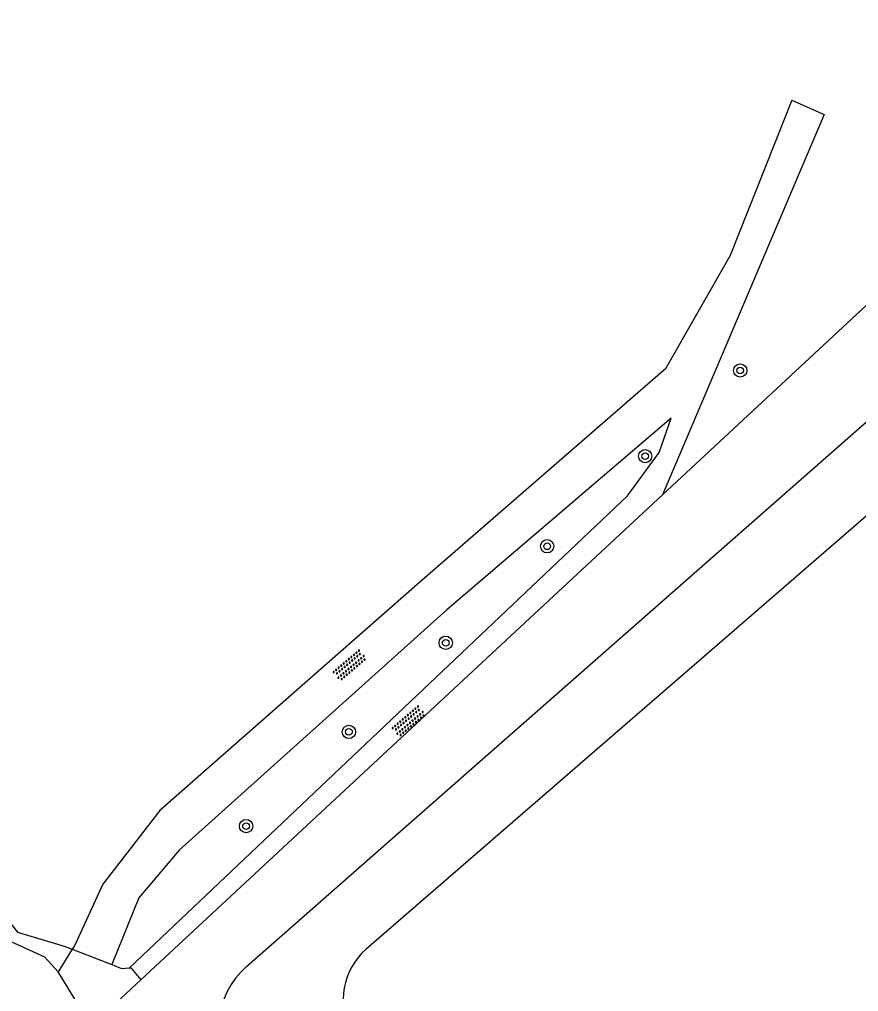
# Model space of a CAD drawing. Extents: x 136000 to 141014, y 402000 to 403500.
# Drawn here: x 137823.8 to 137874.2, y 403009.4 to 403067.8 of the extents above; entities that cross this region are included whole.
import ezdxf

# ---------------------------------------------------------------- set-up
doc = ezdxf.new("R2010")
doc.units = 0
for name, color, linetype in [('gg-afsc-hekwerk', 7, 'Continuous'), ('gg-knt-onverhard', 7, 'Continuous'), ('gg-knt-verharding', 7, 'Continuous'), ('gg-kntw-bovenkant insteek waterloop', 7, 'Continuous'), ('gg-kntw-waterlijn', 7, 'Continuous'), ('gt-grn-vlakafsluiter', 7, 'Continuous'), ('gt-symb-boom', 7, 'Continuous'), ('gt-symb-overige verharding', 7, 'Continuous')]:
    doc.layers.add(name, color=color, linetype=linetype)

# ---------------------------------------------------------------- blocks, each defined once
blk = doc.blocks.new('gt0-BOOM')
at = {"layer": 'gt-symb-boom'}
for radius in [0.4, 0.2]:
    blk.add_circle((0, 0), radius, dxfattribs=at)
blk = doc.blocks.new('gt0-OVH')
at = {"layer": 'gt-symb-overige verharding'}
for points in [[(-0.972, 0.298), (-0.967, 0.308), (-0.965, 0.319), (-0.966, 0.33), (-0.971, 0.34), (-0.978, 0.348), (-0.988, 0.353), (-0.999, 0.355), (-1.01, 0.354), (-1.02, 0.349), (-1.028, 0.342), (-1.033, 0.332), (-1.035, 0.321), (-1.034, 0.31), (-1.029, 0.3), (-1.022, 0.292), (-1.012, 0.287), (-1.001, 0.285), (-0.99, 0.286), (-0.98, 0.291)], [(-0.872, 0.106), (-0.867, 0.116), (-0.865, 0.126), (-0.866, 0.137), (-0.871, 0.147), (-0.878, 0.156), (-0.888, 0.161), (-0.899, 0.163), (-0.91, 0.162), (-0.92, 0.157), (-0.928, 0.15), (-0.933, 0.14), (-0.935, 0.129), (-0.934, 0.118), (-0.929, 0.108), (-0.922, 0.1), (-0.912, 0.095), (-0.901, 0.092), (-0.89, 0.094), (-0.88, 0.098)], [(-0.772, 0.298), (-0.767, 0.308), (-0.765, 0.319), (-0.766, 0.33), (-0.771, 0.34), (-0.778, 0.348), (-0.788, 0.353), (-0.799, 0.355), (-0.81, 0.354), (-0.82, 0.349), (-0.828, 0.342), (-0.833, 0.332), (-0.835, 0.321), (-0.834, 0.31), (-0.829, 0.3), (-0.822, 0.292), (-0.812, 0.287), (-0.801, 0.285), (-0.79, 0.286), (-0.78, 0.291)], [(-0.672, 0.106), (-0.667, 0.116), (-0.665, 0.126), (-0.666, 0.137), (-0.671, 0.147), (-0.678, 0.156), (-0.688, 0.161), (-0.699, 0.163), (-0.71, 0.162), (-0.72, 0.157), (-0.728, 0.15), (-0.733, 0.14), (-0.735, 0.129), (-0.734, 0.118), (-0.729, 0.108), (-0.722, 0.1), (-0.712, 0.095), (-0.701, 0.092), (-0.69, 0.094), (-0.68, 0.098)], [(-0.572, 0.298), (-0.567, 0.308), (-0.565, 0.319), (-0.566, 0.33), (-0.571, 0.34), (-0.578, 0.348), (-0.588, 0.353), (-0.599, 0.355), (-0.61, 0.354), (-0.62, 0.349), (-0.628, 0.342), (-0.633, 0.332), (-0.635, 0.321), (-0.634, 0.31), (-0.629, 0.3), (-0.622, 0.292), (-0.612, 0.287), (-0.601, 0.285), (-0.59, 0.286), (-0.58, 0.291)], [(-0.472, 0.106), (-0.467, 0.116), (-0.465, 0.126), (-0.466, 0.137), (-0.471, 0.147), (-0.478, 0.156), (-0.488, 0.161), (-0.499, 0.163), (-0.51, 0.162), (-0.52, 0.157), (-0.528, 0.15), (-0.533, 0.14), (-0.535, 0.129), (-0.534, 0.118), (-0.529, 0.108), (-0.522, 0.1), (-0.512, 0.095), (-0.501, 0.092), (-0.49, 0.094), (-0.48, 0.098)], [(-0.372, 0.298), (-0.367, 0.308), (-0.365, 0.319), (-0.366, 0.33), (-0.371, 0.34), (-0.378, 0.348), (-0.388, 0.353), (-0.399, 0.355), (-0.41, 0.354), (-0.42, 0.349), (-0.428, 0.342), (-0.433, 0.332), (-0.435, 0.321), (-0.434, 0.31), (-0.429, 0.3), (-0.422, 0.292), (-0.412, 0.287), (-0.401, 0.285), (-0.39, 0.286), (-0.38, 0.291)], [(-0.272, 0.106), (-0.267, 0.116), (-0.265, 0.126), (-0.266, 0.137), (-0.271, 0.147), (-0.278, 0.156), (-0.288, 0.161), (-0.299, 0.163), (-0.31, 0.162), (-0.32, 0.157), (-0.328, 0.15), (-0.333, 0.14), (-0.335, 0.129), (-0.334, 0.118), (-0.329, 0.108), (-0.322, 0.1), (-0.312, 0.095), (-0.301, 0.092), (-0.29, 0.094), (-0.28, 0.098)], [(-0.172, 0.298), (-0.167, 0.308), (-0.165, 0.319), (-0.166, 0.33), (-0.171, 0.34), (-0.178, 0.348), (-0.188, 0.353), (-0.199, 0.355), (-0.21, 0.354), (-0.22, 0.349), (-0.228, 0.342), (-0.233, 0.332), (-0.235, 0.321), (-0.234, 0.31), (-0.229, 0.3), (-0.222, 0.292), (-0.212, 0.287), (-0.201, 0.285), (-0.19, 0.286), (-0.18, 0.291)], [(-0.072, 0.106), (-0.067, 0.116), (-0.065, 0.126), (-0.066, 0.137), (-0.071, 0.147), (-0.078, 0.156), (-0.088, 0.161), (-0.099, 0.163), (-0.11, 0.162), (-0.12, 0.157), (-0.128, 0.15), (-0.133, 0.14), (-0.135, 0.129), (-0.134, 0.118), (-0.129, 0.108), (-0.122, 0.1), (-0.112, 0.095), (-0.101, 0.092), (-0.09, 0.094), (-0.08, 0.098)], [(0.028, 0.298), (0.033, 0.308), (0.035, 0.319), (0.034, 0.33), (0.029, 0.34), (0.022, 0.348), (0.012, 0.353), (0.001, 0.355), (-0.01, 0.354), (-0.02, 0.349), (-0.028, 0.342), (-0.033, 0.332), (-0.035, 0.321), (-0.034, 0.31), (-0.029, 0.3), (-0.022, 0.292), (-0.012, 0.287), (-0.001, 0.285), (0.01, 0.286), (0.02, 0.291)], [(0.128, 0.106), (0.133, 0.116), (0.135, 0.126), (0.134, 0.137), (0.129, 0.147), (0.122, 0.156), (0.112, 0.161), (0.101, 0.163), (0.09, 0.162), (0.08, 0.157), (0.072, 0.15), (0.067, 0.14), (0.065, 0.129), (0.066, 0.118), (0.071, 0.108), (0.078, 0.1), (0.088, 0.095), (0.099, 0.092), (0.11, 0.094), (0.12, 0.098)], [(0.228, 0.298), (0.233, 0.308), (0.235, 0.319), (0.234, 0.33), (0.229, 0.34), (0.222, 0.348), (0.212, 0.353), (0.201, 0.355), (0.19, 0.354), (0.18, 0.349), (0.172, 0.342), (0.167, 0.332), (0.165, 0.321), (0.166, 0.31), (0.171, 0.3), (0.178, 0.292), (0.188, 0.287), (0.199, 0.285), (0.21, 0.286), (0.22, 0.291)], [(0.328, 0.106), (0.333, 0.116), (0.335, 0.126), (0.334, 0.137), (0.329, 0.147), (0.322, 0.156), (0.312, 0.161), (0.301, 0.163), (0.29, 0.162), (0.28, 0.157), (0.272, 0.15), (0.267, 0.14), (0.265, 0.129), (0.266, 0.118), (0.271, 0.108), (0.278, 0.1), (0.288, 0.095), (0.299, 0.092), (0.31, 0.094), (0.32, 0.098)], [(0.428, 0.298), (0.433, 0.308), (0.435, 0.319), (0.434, 0.33), (0.429, 0.34), (0.422, 0.348), (0.412, 0.353), (0.401, 0.355), (0.39, 0.354), (0.38, 0.349), (0.372, 0.342), (0.367, 0.332), (0.365, 0.321), (0.366, 0.31), (0.371, 0.3), (0.378, 0.292), (0.388, 0.287), (0.399, 0.285), (0.41, 0.286), (0.42, 0.291)], [(0.528, 0.106), (0.533, 0.116), (0.535, 0.126), (0.534, 0.137), (0.529, 0.147), (0.522, 0.156), (0.512, 0.161), (0.501, 0.163), (0.49, 0.162), (0.48, 0.157), (0.472, 0.15), (0.467, 0.14), (0.465, 0.129), (0.466, 0.118), (0.471, 0.108), (0.478, 0.1), (0.488, 0.095), (0.499, 0.092), (0.51, 0.094), (0.52, 0.098)], [(0.628, 0.298), (0.633, 0.308), (0.635, 0.319), (0.634, 0.33), (0.629, 0.34), (0.622, 0.348), (0.612, 0.353), (0.601, 0.355), (0.59, 0.354), (0.58, 0.349), (0.572, 0.342), (0.567, 0.332), (0.565, 0.321), (0.566, 0.31), (0.571, 0.3), (0.578, 0.292), (0.588, 0.287), (0.599, 0.285), (0.61, 0.286), (0.62, 0.291)], [(0.728, 0.106), (0.733, 0.116), (0.735, 0.126), (0.734, 0.137), (0.729, 0.147), (0.722, 0.156), (0.712, 0.161), (0.701, 0.163), (0.69, 0.162), (0.68, 0.157), (0.672, 0.15), (0.667, 0.14), (0.665, 0.129), (0.666, 0.118), (0.671, 0.108), (0.678, 0.1), (0.688, 0.095), (0.699, 0.092), (0.71, 0.094), (0.72, 0.098)], [(0.828, 0.298), (0.833, 0.308), (0.835, 0.319), (0.834, 0.33), (0.829, 0.34), (0.822, 0.348), (0.812, 0.353), (0.801, 0.355), (0.79, 0.354), (0.78, 0.349), (0.772, 0.342), (0.767, 0.332), (0.765, 0.321), (0.766, 0.31), (0.771, 0.3), (0.778, 0.292), (0.788, 0.287), (0.799, 0.285), (0.81, 0.286), (0.82, 0.291)], [(0.928, 0.106), (0.933, 0.116), (0.935, 0.126), (0.934, 0.137), (0.929, 0.147), (0.922, 0.156), (0.912, 0.161), (0.901, 0.163), (0.89, 0.162), (0.88, 0.157), (0.872, 0.15), (0.867, 0.14), (0.865, 0.129), (0.866, 0.118), (0.871, 0.108), (0.878, 0.1), (0.888, 0.095), (0.899, 0.092), (0.91, 0.094), (0.92, 0.098)], [(1.028, 0.298), (1.033, 0.308), (1.035, 0.319), (1.034, 0.33), (1.029, 0.34), (1.022, 0.348), (1.012, 0.353), (1.001, 0.355), (0.99, 0.354), (0.98, 0.349), (0.972, 0.342), (0.967, 0.332), (0.965, 0.321), (0.966, 0.31), (0.971, 0.3), (0.978, 0.292), (0.988, 0.287), (0.999, 0.285), (1.01, 0.286), (1.02, 0.291)], [(-0.972, -0.142), (-0.967, -0.132), (-0.965, -0.121), (-0.966, -0.11), (-0.971, -0.1), (-0.978, -0.092), (-0.988, -0.087), (-0.999, -0.085), (-1.01, -0.086), (-1.02, -0.091), (-1.028, -0.098), (-1.033, -0.108), (-1.035, -0.119), (-1.034, -0.13), (-1.029, -0.14), (-1.022, -0.148), (-1.012, -0.153), (-1.001, -0.155), (-0.99, -0.154), (-0.98, -0.149)], [(-0.872, -0.334), (-0.867, -0.324), (-0.865, -0.314), (-0.866, -0.303), (-0.871, -0.293), (-0.878, -0.284), (-0.888, -0.279), (-0.899, -0.277), (-0.91, -0.278), (-0.92, -0.283), (-0.928, -0.29), (-0.933, -0.3), (-0.935, -0.311), (-0.934, -0.322), (-0.929, -0.332), (-0.922, -0.34), (-0.912, -0.345), (-0.901, -0.348), (-0.89, -0.346), (-0.88, -0.342)], [(-0.772, -0.142), (-0.767, -0.132), (-0.765, -0.121), (-0.766, -0.11), (-0.771, -0.1), (-0.778, -0.092), (-0.788, -0.087), (-0.799, -0.085), (-0.81, -0.086), (-0.82, -0.091), (-0.828, -0.098), (-0.833, -0.108), (-0.835, -0.119), (-0.834, -0.13), (-0.829, -0.14), (-0.822, -0.148), (-0.812, -0.153), (-0.801, -0.155), (-0.79, -0.154), (-0.78, -0.149)], [(-0.672, -0.334), (-0.667, -0.324), (-0.665, -0.314), (-0.666, -0.303), (-0.671, -0.293), (-0.678, -0.284), (-0.688, -0.279), (-0.699, -0.277), (-0.71, -0.278), (-0.72, -0.283), (-0.728, -0.29), (-0.733, -0.3), (-0.735, -0.311), (-0.734, -0.322), (-0.729, -0.332), (-0.722, -0.34), (-0.712, -0.345), (-0.701, -0.348), (-0.69, -0.346), (-0.68, -0.342)], [(-0.572, -0.142), (-0.567, -0.132), (-0.565, -0.121), (-0.566, -0.11), (-0.571, -0.1), (-0.578, -0.092), (-0.588, -0.087), (-0.599, -0.085), (-0.61, -0.086), (-0.62, -0.091), (-0.628, -0.098), (-0.633, -0.108), (-0.635, -0.119), (-0.634, -0.13), (-0.629, -0.14), (-0.622, -0.148), (-0.612, -0.153), (-0.601, -0.155), (-0.59, -0.154), (-0.58, -0.149)], [(-0.472, -0.334), (-0.467, -0.324), (-0.465, -0.314), (-0.466, -0.303), (-0.471, -0.293), (-0.478, -0.284), (-0.488, -0.279), (-0.499, -0.277), (-0.51, -0.278), (-0.52, -0.283), (-0.528, -0.29), (-0.533, -0.3), (-0.535, -0.311), (-0.534, -0.322), (-0.529, -0.332), (-0.522, -0.34), (-0.512, -0.345), (-0.501, -0.348), (-0.49, -0.346), (-0.48, -0.342)], [(-0.372, -0.142), (-0.367, -0.132), (-0.365, -0.121), (-0.366, -0.11), (-0.371, -0.1), (-0.378, -0.092), (-0.388, -0.087), (-0.399, -0.085), (-0.41, -0.086), (-0.42, -0.091), (-0.428, -0.098), (-0.433, -0.108), (-0.435, -0.119), (-0.434, -0.13), (-0.429, -0.14), (-0.422, -0.148), (-0.412, -0.153), (-0.401, -0.155), (-0.39, -0.154), (-0.38, -0.149)], [(-0.272, -0.334), (-0.267, -0.324), (-0.265, -0.314), (-0.266, -0.303), (-0.271, -0.293), (-0.278, -0.284), (-0.288, -0.279), (-0.299, -0.277), (-0.31, -0.278), (-0.32, -0.283), (-0.328, -0.29), (-0.333, -0.3), (-0.335, -0.311), (-0.334, -0.322), (-0.329, -0.332), (-0.322, -0.34), (-0.312, -0.345), (-0.301, -0.348), (-0.29, -0.346), (-0.28, -0.342)], [(-0.172, -0.142), (-0.167, -0.132), (-0.165, -0.121), (-0.166, -0.11), (-0.171, -0.1), (-0.178, -0.092), (-0.188, -0.087), (-0.199, -0.085), (-0.21, -0.086), (-0.22, -0.091), (-0.228, -0.098), (-0.233, -0.108), (-0.235, -0.119), (-0.234, -0.13), (-0.229, -0.14), (-0.222, -0.148), (-0.212, -0.153), (-0.201, -0.155), (-0.19, -0.154), (-0.18, -0.149)], [(-0.072, -0.334), (-0.067, -0.324), (-0.065, -0.314), (-0.066, -0.303), (-0.071, -0.293), (-0.078, -0.284), (-0.088, -0.279), (-0.099, -0.277), (-0.11, -0.278), (-0.12, -0.283), (-0.128, -0.29), (-0.133, -0.3), (-0.135, -0.311), (-0.134, -0.322), (-0.129, -0.332), (-0.122, -0.34), (-0.112, -0.345), (-0.101, -0.348), (-0.09, -0.346), (-0.08, -0.342)], [(0.028, -0.142), (0.033, -0.132), (0.035, -0.121), (0.034, -0.11), (0.029, -0.1), (0.022, -0.092), (0.012, -0.087), (0.001, -0.085), (-0.01, -0.086), (-0.02, -0.091), (-0.028, -0.098), (-0.033, -0.108), (-0.035, -0.119), (-0.034, -0.13), (-0.029, -0.14), (-0.022, -0.148), (-0.012, -0.153), (-0.001, -0.155), (0.01, -0.154), (0.02, -0.149)], [(0.128, -0.334), (0.133, -0.324), (0.135, -0.314), (0.134, -0.303), (0.129, -0.293), (0.122, -0.284), (0.112, -0.279), (0.101, -0.277), (0.09, -0.278), (0.08, -0.283), (0.072, -0.29), (0.067, -0.3), (0.065, -0.311), (0.066, -0.322), (0.071, -0.332), (0.078, -0.34), (0.088, -0.345), (0.099, -0.348), (0.11, -0.346), (0.12, -0.342)], [(0.228, -0.142), (0.233, -0.132), (0.235, -0.121), (0.234, -0.11), (0.229, -0.1), (0.222, -0.092), (0.212, -0.087), (0.201, -0.085), (0.19, -0.086), (0.18, -0.091), (0.172, -0.098), (0.167, -0.108), (0.165, -0.119), (0.166, -0.13), (0.171, -0.14), (0.178, -0.148), (0.188, -0.153), (0.199, -0.155), (0.21, -0.154), (0.22, -0.149)], [(0.328, -0.334), (0.333, -0.324), (0.335, -0.314), (0.334, -0.303), (0.329, -0.293), (0.322, -0.284), (0.312, -0.279), (0.301, -0.277), (0.29, -0.278), (0.28, -0.283), (0.272, -0.29), (0.267, -0.3), (0.265, -0.311), (0.266, -0.322), (0.271, -0.332), (0.278, -0.34), (0.288, -0.345), (0.299, -0.348), (0.31, -0.346), (0.32, -0.342)], [(0.428, -0.142), (0.433, -0.132), (0.435, -0.121), (0.434, -0.11), (0.429, -0.1), (0.422, -0.092), (0.412, -0.087), (0.401, -0.085), (0.39, -0.086), (0.38, -0.091), (0.372, -0.098), (0.367, -0.108), (0.365, -0.119), (0.366, -0.13), (0.371, -0.14), (0.378, -0.148), (0.388, -0.153), (0.399, -0.155), (0.41, -0.154), (0.42, -0.149)], [(0.528, -0.334), (0.533, -0.324), (0.535, -0.314), (0.534, -0.303), (0.529, -0.293), (0.522, -0.284), (0.512, -0.279), (0.501, -0.277), (0.49, -0.278), (0.48, -0.283), (0.472, -0.29), (0.467, -0.3), (0.465, -0.311), (0.466, -0.322), (0.471, -0.332), (0.478, -0.34), (0.488, -0.345), (0.499, -0.348), (0.51, -0.346), (0.52, -0.342)], [(0.628, -0.142), (0.633, -0.132), (0.635, -0.121), (0.634, -0.11), (0.629, -0.1), (0.622, -0.092), (0.612, -0.087), (0.601, -0.085), (0.59, -0.086), (0.58, -0.091), (0.572, -0.098), (0.567, -0.108), (0.565, -0.119), (0.566, -0.13), (0.571, -0.14), (0.578, -0.148), (0.588, -0.153), (0.599, -0.155), (0.61, -0.154), (0.62, -0.149)], [(0.728, -0.334), (0.733, -0.324), (0.735, -0.314), (0.734, -0.303), (0.729, -0.293), (0.722, -0.284), (0.712, -0.279), (0.701, -0.277), (0.69, -0.278), (0.68, -0.283), (0.672, -0.29), (0.667, -0.3), (0.665, -0.311), (0.666, -0.322), (0.671, -0.332), (0.678, -0.34), (0.688, -0.345), (0.699, -0.348), (0.71, -0.346), (0.72, -0.342)], [(0.828, -0.142), (0.833, -0.132), (0.835, -0.121), (0.834, -0.11), (0.829, -0.1), (0.822, -0.092), (0.812, -0.087), (0.801, -0.085), (0.79, -0.086), (0.78, -0.091), (0.772, -0.098), (0.767, -0.108), (0.765, -0.119), (0.766, -0.13), (0.771, -0.14), (0.778, -0.148), (0.788, -0.153), (0.799, -0.155), (0.81, -0.154), (0.82, -0.149)], [(0.928, -0.334), (0.933, -0.324), (0.935, -0.314), (0.934, -0.303), (0.929, -0.293), (0.922, -0.284), (0.912, -0.279), (0.901, -0.277), (0.89, -0.278), (0.88, -0.283), (0.872, -0.29), (0.867, -0.3), (0.865, -0.311), (0.866, -0.322), (0.871, -0.332), (0.878, -0.34), (0.888, -0.345), (0.899, -0.348), (0.91, -0.346), (0.92, -0.342)], [(1.028, -0.142), (1.033, -0.132), (1.035, -0.121), (1.034, -0.11), (1.029, -0.1), (1.022, -0.092), (1.012, -0.087), (1.001, -0.085), (0.99, -0.086), (0.98, -0.091), (0.972, -0.098), (0.967, -0.108), (0.965, -0.119), (0.966, -0.13), (0.971, -0.14), (0.978, -0.148), (0.988, -0.153), (0.999, -0.155), (1.01, -0.154), (1.02, -0.149)]]:
    blk.add_lwpolyline(points, close=True, dxfattribs=at)

msp = doc.modelspace()

# ---------------------------------------------------------------- linework, layer by layer
at = {"layer": 'gg-afsc-hekwerk'}
for p, q in [((137893.156, 403067.81), (137862.445, 403039.262)), ((137862.445, 403039.262), (137831.096, 403010.122)), ((137826.963, 403011.956), (137829.347, 403011.036)), ((137831.096, 403010.122), (137829.581, 403008.714))]:
    msp.add_line(p, q, dxfattribs=at)
for points in [[(137895.763, 402945.926), (137897.053, 402944.35), (137940.869, 402977.814), (137893.156, 403067.81), (137862.445, 403039.262)], [(137801.516, 403040.958), (137823.687, 403012.986), (137826.491, 403012.138), (137826.963, 403011.956)], [(137829.347, 403011.036), (137829.937, 403010.808), (137830.409, 403010.834)], [(137830.409, 403010.834), (137830.49, 403010.838), (137831.096, 403010.122)]]:
    msp.add_lwpolyline(points, dxfattribs=at)
at = {"layer": 'gg-knt-onverhard'}
for p, q in [((137872.149, 403062.092), (137862.445, 403039.262)), ((137826.963, 403011.956), (137826.129, 403010.604))]:
    msp.add_line(p, q, dxfattribs=at)
for points in [[(137870.21, 403062.965), (137866.501, 403053.637), (137862.625, 403046.824), (137847.702, 403033.875), (137832.229, 403020.292), (137828.812, 403015.87), (137827.119, 403012.208), (137826.963, 403011.956)], [(137830.409, 403010.834), (137860.332, 403039.186), (137862.228, 403041.806), (137862.958, 403043.851), (137849.482, 403032.339), (137833.39, 403017.905), (137830.977, 403015.054), (137829.347, 403011.036)]]:
    msp.add_lwpolyline(points, dxfattribs=at)
at = {"layer": 'gg-knt-verharding'}
msp.add_line((137828.07, 403007.438), (137826.129, 403010.604), dxfattribs=at)
msp.add_lwpolyline([(137821.631, 403013.162), (137825.3, 403011.495), (137826.129, 403010.604)], dxfattribs=at)
at = {"layer": 'gg-kntw-bovenkant insteek waterloop'}
msp.add_line((137837.438, 403010.919), (137885.862, 403053.453), dxfattribs=at)
msp.add_arc((137840.739, 403007.163), 5, 131.30471, 216.84597, dxfattribs=at)
at = {"layer": 'gg-kntw-waterlijn'}
msp.add_line((137885.283, 403047.17), (137844.632, 403011.967), dxfattribs=at)
msp.add_arc((137847.25, 403008.944), 3.999, 130.88871, 209.05452, dxfattribs=at)
at = {"layer": 'gt-grn-vlakafsluiter'}
msp.add_line((137870.21, 403062.965), (137872.149, 403062.092), dxfattribs=at)

# ---------------------------------------------------------------- block references
at = {"layer": 'gt-symb-boom'}
for p in [(137867.106, 403046.722), (137861.394, 403041.576), (137855.507, 403036.162), (137849.408, 403030.369), (137843.595, 403025.013), (137837.412, 403019.355)]:
    msp.add_blockref('gt0-BOOM', p, dxfattribs=at)
at = {"layer": 'gt-symb-overige verharding'}
for p, rotation in [((137843.643, 403029.012), 40.37762976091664), ((137847.187, 403025.65), 40.37762975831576)]:
    msp.add_blockref('gt0-OVH', p, dxfattribs=dict(at, rotation=rotation))

doc.saveas('drawing.dxf')
